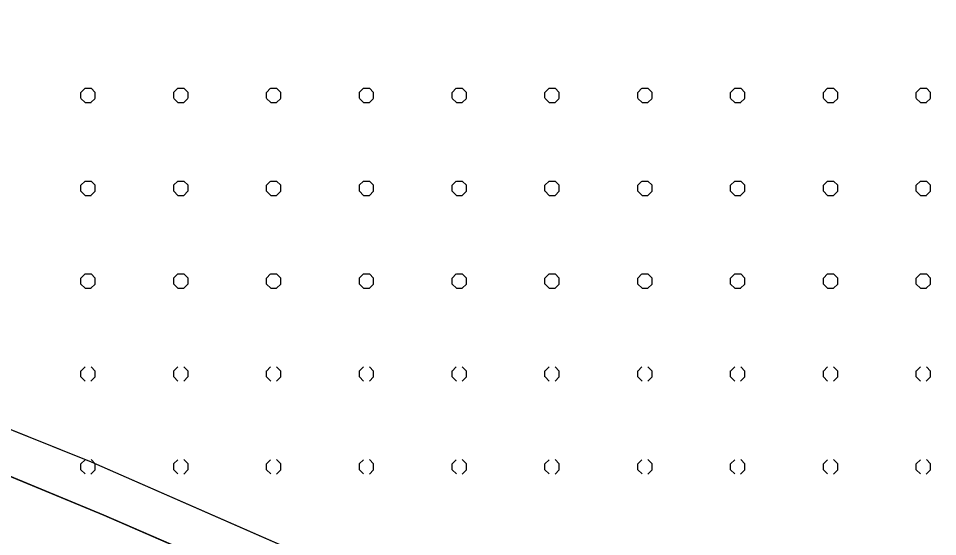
# Model space of a CAD drawing. Extents: x 427903 to 430077, y 4477233 to 4480385.
# Drawn here: x 428830.3 to 429127.4, y 4479123.1 to 4479290.6 of the extents above; entities that cross this region are included whole.
import ezdxf

# ---------------------------------------------------------------- set-up
doc = ezdxf.new("R2010")
doc.units = 0
for name, color, linetype in [('ADAKENARI', 7, 'Continuous'), ('PL_KA_TARIM_OZEL', 7, 'Continuous'), ('PL_KON_ONE_100', 7, 'Continuous'), ('rezerv yapı alan', 7, 'Continuous'), ('TR_AZYOGUNKONUT', 7, 'Continuous'), ('TR_OZELMAHSUL', 7, 'Continuous')]:
    doc.layers.add(name, color=color, linetype=linetype)

msp = doc.modelspace()

# ---------------------------------------------------------------- linework, layer by layer
at = {"layer": 'ADAKENARI'}
for p, q in [((428817.55, 4479146.71), (428857.92, 4479130.08)), ((428857.92, 4479130.08), (428947.92, 4479091.06))]:
    msp.add_line(p, q, dxfattribs=at)
at = {"layer": 'PL_KA_TARIM_OZEL'}
msp.add_lwpolyline([(428824.34, 4479143.92), (428857.92, 4479130.08), (428947.92, 4479091.06), (428992.56, 4479071.13), (429033.41, 4479051.94), (429096.95, 4479017.28), (429125.65, 4479000.49), (429154.73, 4478983.37), (429181.58, 4478967.7), (429185.17, 4478965.6)], dxfattribs=at)
at = {"layer": 'PL_KON_ONE_100'}
msp.add_lwpolyline([(429185.17, 4478965.6), (429181.58, 4478967.7), (429154.73, 4478983.37), (429125.65, 4479000.49), (429096.95, 4479017.28), (429033.41, 4479051.94), (428992.56, 4479071.13), (428947.92, 4479091.06), (428857.92, 4479130.08), (428824.34, 4479143.92)], dxfattribs=at)
at = {"layer": 'rezerv yapı alan'}
for p, q in [((428778.69, 4479177.41), (428853.9, 4479147.32)), ((428853.9, 4479147.32), (428942.46, 4479108.55))]:
    msp.add_line(p, q, dxfattribs=at)
msp.add_lwpolyline([(427921.98, 4479290.57), (427971.55, 4479260.72), (427987.38, 4479256.4), (428128.47, 4479257.63), (428368.56, 4479183.35), (428552.54, 4479194.57), (428656.99, 4479201.54), (428694.28, 4479196.96), (428778.69, 4479177.41), (428853.9, 4479147.32), (428942.46, 4479108.55), (429057.71, 4479108.55), (429083.4, 4479100.66), (429102.93, 4479079.75), (429129.55, 4479022.57), (429151, 4479001.12), (429217.97, 4478963.3), (429343.9, 4478891.1), (429611.87, 4478938.66), (429782.06, 4478938.49), (429965.11, 4478882.46), (430027.68, 4478900.91), (430040.04, 4478910.67)], dxfattribs=at)
at = {"layer": 'TR_AZYOGUNKONUT'}
msp.add_lwpolyline([(429185.17, 4478965.6), (429181.58, 4478967.7), (429154.73, 4478983.37), (429125.65, 4479000.49), (429096.95, 4479017.28), (429033.41, 4479051.94), (428992.56, 4479071.13), (428947.92, 4479091.06), (428857.92, 4479130.08), (428824.34, 4479143.92)], dxfattribs=at)
at = {"layer": 'TR_OZELMAHSUL'}
for p, q in [((428850.52, 4479266.64), (428851.88, 4479268)), ((428851.9, 4479268.02), (428853.82, 4479268.02)), ((428855.17, 4479266.65), (428853.82, 4479268)), ((428880.52, 4479266.64), (428881.87, 4479267.99)), ((428881.9, 4479268.02), (428883.82, 4479268.02)), ((428885.17, 4479266.65), (428883.82, 4479268)), ((428910.52, 4479266.64), (428911.87, 4479267.99)), ((428911.9, 4479268.02), (428913.82, 4479268.02)), ((428915.17, 4479266.65), (428913.82, 4479268)), ((428940.52, 4479266.64), (428941.87, 4479267.99)), ((428941.9, 4479268.02), (428943.82, 4479268.02)), ((428945.17, 4479266.65), (428943.82, 4479268)), ((428970.52, 4479266.64), (428971.87, 4479267.99)), ((428971.9, 4479268.02), (428973.81, 4479268.02)), ((428975.17, 4479266.65), (428973.82, 4479268)), ((429000.52, 4479266.64), (429001.87, 4479267.99)), ((429001.9, 4479268.02), (429003.82, 4479268.02)), ((429005.17, 4479266.65), (429003.82, 4479268)), ((429030.52, 4479266.64), (429031.87, 4479267.99)), ((429031.9, 4479268.02), (429033.82, 4479268.02)), ((429035.17, 4479266.65), (429033.82, 4479268)), ((429060.51, 4479266.64), (429061.87, 4479267.99)), ((429061.9, 4479268.02), (429063.82, 4479268.02)), ((429065.17, 4479266.65), (429063.82, 4479268)), ((429090.51, 4479266.64), (429091.87, 4479267.99)), ((429091.9, 4479268.02), (429093.82, 4479268.02)), ((429095.17, 4479266.65), (429093.82, 4479268)), ((429120.51, 4479266.63), (429121.87, 4479267.99)), ((429121.9, 4479268.02), (429123.82, 4479268.02)), ((429125.17, 4479266.65), (429123.82, 4479268)), ((428850.54, 4479264.75), (428850.54, 4479266.66)), ((428851.9, 4479263.38), (428850.55, 4479264.73)), ((428853.79, 4479263.37), (428855.15, 4479264.73)), ((428855.17, 4479264.75), (428855.17, 4479266.66)), ((428880.54, 4479264.75), (428880.54, 4479266.66)), ((428881.9, 4479263.38), (428880.55, 4479264.73)), ((428883.79, 4479263.37), (428885.14, 4479264.72)), ((428885.17, 4479264.75), (428885.17, 4479266.66)), ((428910.54, 4479264.75), (428910.54, 4479266.66)), ((428911.9, 4479263.38), (428910.55, 4479264.73)), ((428913.79, 4479263.37), (428915.14, 4479264.72)), ((428915.17, 4479264.75), (428915.17, 4479266.66)), ((428940.54, 4479264.75), (428940.54, 4479266.66)), ((428941.9, 4479263.38), (428940.55, 4479264.73)), ((428943.79, 4479263.37), (428945.14, 4479264.72)), ((428945.17, 4479264.75), (428945.17, 4479266.66)), ((428970.54, 4479264.75), (428970.54, 4479266.66)), ((428971.9, 4479263.38), (428970.55, 4479264.73)), ((428973.79, 4479263.37), (428975.14, 4479264.72)), ((428975.17, 4479264.75), (428975.17, 4479266.66)), ((429000.54, 4479264.75), (429000.54, 4479266.66)), ((429001.9, 4479263.38), (429000.55, 4479264.73)), ((429003.79, 4479263.37), (429005.14, 4479264.72)), ((429005.17, 4479264.75), (429005.17, 4479266.66)), ((429030.54, 4479264.75), (429030.54, 4479266.66)), ((429031.9, 4479263.38), (429030.55, 4479264.73)), ((429033.79, 4479263.37), (429035.14, 4479264.72)), ((429035.17, 4479264.75), (429035.17, 4479266.66)), ((429060.54, 4479264.75), (429060.54, 4479266.66)), ((429061.9, 4479263.38), (429060.55, 4479264.73)), ((429063.78, 4479263.37), (429065.14, 4479264.72)), ((429065.17, 4479264.75), (429065.17, 4479266.66)), ((429090.54, 4479264.75), (429090.54, 4479266.66)), ((429091.9, 4479263.38), (429090.55, 4479264.73)), ((429093.78, 4479263.37), (429095.14, 4479264.72)), ((429095.17, 4479264.75), (429095.17, 4479266.66)), ((429120.54, 4479264.75), (429120.54, 4479266.66)), ((429121.9, 4479263.38), (429120.55, 4479264.73)), ((429123.78, 4479263.36), (429125.14, 4479264.72)), ((429125.17, 4479264.75), (429125.17, 4479266.66)), ((428851.9, 4479263.39), (428853.82, 4479263.39)), ((428881.9, 4479263.39), (428883.82, 4479263.39)), ((428911.9, 4479263.39), (428913.82, 4479263.39)), ((428941.9, 4479263.39), (428943.82, 4479263.39)), ((428971.9, 4479263.39), (428973.81, 4479263.39)), ((429001.9, 4479263.39), (429003.82, 4479263.39)), ((429031.9, 4479263.39), (429033.82, 4479263.39)), ((429061.9, 4479263.39), (429063.82, 4479263.39)), ((429091.9, 4479263.39), (429093.82, 4479263.39)), ((429121.9, 4479263.39), (429123.82, 4479263.39)), ((428850.52, 4479236.64), (428851.88, 4479238)), ((428851.9, 4479238.02), (428853.82, 4479238.02)), ((428855.17, 4479236.65), (428853.82, 4479238)), ((428880.52, 4479236.64), (428881.87, 4479237.99)), ((428881.9, 4479238.02), (428883.82, 4479238.02)), ((428885.17, 4479236.65), (428883.82, 4479238)), ((428910.52, 4479236.64), (428911.87, 4479237.99)), ((428911.9, 4479238.02), (428913.82, 4479238.02)), ((428915.17, 4479236.65), (428913.82, 4479238)), ((428940.52, 4479236.64), (428941.87, 4479237.99)), ((428941.9, 4479238.02), (428943.82, 4479238.02)), ((428945.17, 4479236.65), (428943.82, 4479238)), ((428970.52, 4479236.64), (428971.87, 4479237.99)), ((428971.9, 4479238.02), (428973.81, 4479238.02)), ((428975.17, 4479236.65), (428973.82, 4479238)), ((429000.52, 4479236.64), (429001.87, 4479237.99)), ((429001.9, 4479238.02), (429003.82, 4479238.02)), ((429005.17, 4479236.65), (429003.82, 4479238)), ((429030.52, 4479236.64), (429031.87, 4479237.99)), ((429031.9, 4479238.02), (429033.82, 4479238.02)), ((429035.17, 4479236.65), (429033.82, 4479238)), ((429060.51, 4479236.64), (429061.87, 4479237.99)), ((429061.9, 4479238.02), (429063.82, 4479238.02)), ((429065.17, 4479236.65), (429063.82, 4479238)), ((429090.51, 4479236.64), (429091.87, 4479237.99)), ((429091.9, 4479238.02), (429093.82, 4479238.02)), ((429095.17, 4479236.65), (429093.82, 4479238)), ((429120.51, 4479236.64), (429121.87, 4479237.99)), ((429121.9, 4479238.02), (429123.82, 4479238.02)), ((429125.17, 4479236.65), (429123.82, 4479238)), ((428850.54, 4479234.75), (428850.54, 4479236.66)), ((428851.9, 4479233.38), (428850.55, 4479234.73)), ((428853.79, 4479233.37), (428855.15, 4479234.73)), ((428855.17, 4479234.75), (428855.17, 4479236.66)), ((428880.54, 4479234.75), (428880.54, 4479236.66)), ((428881.9, 4479233.38), (428880.55, 4479234.73)), ((428883.79, 4479233.37), (428885.14, 4479234.72)), ((428885.17, 4479234.75), (428885.17, 4479236.66)), ((428910.54, 4479234.75), (428910.54, 4479236.66)), ((428911.9, 4479233.38), (428910.55, 4479234.73)), ((428913.79, 4479233.37), (428915.14, 4479234.72)), ((428915.17, 4479234.75), (428915.17, 4479236.66)), ((428940.54, 4479234.75), (428940.54, 4479236.66)), ((428941.9, 4479233.38), (428940.55, 4479234.73)), ((428943.79, 4479233.37), (428945.14, 4479234.72)), ((428945.17, 4479234.75), (428945.17, 4479236.66)), ((428970.54, 4479234.75), (428970.54, 4479236.66)), ((428971.9, 4479233.38), (428970.55, 4479234.73)), ((428973.79, 4479233.37), (428975.14, 4479234.72)), ((428975.17, 4479234.75), (428975.17, 4479236.66)), ((429000.54, 4479234.75), (429000.54, 4479236.66)), ((429001.9, 4479233.38), (429000.55, 4479234.73)), ((429003.79, 4479233.37), (429005.14, 4479234.72)), ((429005.17, 4479234.75), (429005.17, 4479236.66)), ((429030.54, 4479234.75), (429030.54, 4479236.66)), ((429031.9, 4479233.38), (429030.55, 4479234.73)), ((429033.79, 4479233.37), (429035.14, 4479234.72)), ((429035.17, 4479234.75), (429035.17, 4479236.66)), ((429060.54, 4479234.75), (429060.54, 4479236.66)), ((429061.9, 4479233.38), (429060.55, 4479234.73)), ((429063.78, 4479233.37), (429065.14, 4479234.72)), ((429065.17, 4479234.75), (429065.17, 4479236.66)), ((429090.54, 4479234.75), (429090.54, 4479236.66)), ((429091.9, 4479233.38), (429090.55, 4479234.73)), ((429093.78, 4479233.37), (429095.14, 4479234.72)), ((429095.17, 4479234.75), (429095.17, 4479236.66)), ((429120.54, 4479234.75), (429120.54, 4479236.66)), ((429121.9, 4479233.38), (429120.55, 4479234.73)), ((429123.78, 4479233.37), (429125.14, 4479234.72)), ((429125.17, 4479234.75), (429125.17, 4479236.66)), ((428851.9, 4479233.39), (428853.82, 4479233.39)), ((428881.9, 4479233.39), (428883.82, 4479233.39)), ((428911.9, 4479233.39), (428913.82, 4479233.39)), ((428941.9, 4479233.39), (428943.82, 4479233.39)), ((428971.9, 4479233.39), (428973.81, 4479233.39)), ((429001.9, 4479233.39), (429003.82, 4479233.39)), ((429031.9, 4479233.39), (429033.82, 4479233.39)), ((429061.9, 4479233.39), (429063.82, 4479233.39)), ((429091.9, 4479233.39), (429093.82, 4479233.39)), ((429121.9, 4479233.39), (429123.82, 4479233.39)), ((428850.52, 4479206.64), (428851.88, 4479208)), ((428851.9, 4479208.02), (428853.82, 4479208.02)), ((428855.17, 4479206.65), (428853.82, 4479208)), ((428880.52, 4479206.64), (428881.87, 4479208)), ((428881.9, 4479208.02), (428883.82, 4479208.02)), ((428885.17, 4479206.65), (428883.82, 4479208)), ((428910.52, 4479206.64), (428911.87, 4479207.99)), ((428911.9, 4479208.02), (428913.82, 4479208.02)), ((428915.17, 4479206.65), (428913.82, 4479208)), ((428940.52, 4479206.64), (428941.87, 4479207.99)), ((428941.9, 4479208.02), (428943.82, 4479208.02)), ((428945.17, 4479206.65), (428943.82, 4479208)), ((428970.52, 4479206.64), (428971.87, 4479207.99)), ((428971.9, 4479208.02), (428973.81, 4479208.02)), ((428975.17, 4479206.65), (428973.82, 4479208)), ((429000.52, 4479206.64), (429001.87, 4479207.99)), ((429001.9, 4479208.02), (429003.82, 4479208.02)), ((429005.17, 4479206.65), (429003.82, 4479208)), ((429030.52, 4479206.64), (429031.87, 4479207.99)), ((429031.9, 4479208.02), (429033.82, 4479208.02)), ((429035.17, 4479206.65), (429033.82, 4479208)), ((429060.51, 4479206.64), (429061.87, 4479207.99)), ((429061.9, 4479208.02), (429063.82, 4479208.02)), ((429065.17, 4479206.65), (429063.82, 4479208)), ((429090.51, 4479206.64), (429091.87, 4479207.99)), ((429091.9, 4479208.02), (429093.82, 4479208.02)), ((429095.17, 4479206.65), (429093.82, 4479208)), ((429120.51, 4479206.64), (429121.87, 4479207.99)), ((429121.9, 4479208.02), (429123.82, 4479208.02)), ((429125.17, 4479206.65), (429123.81, 4479208)), ((428850.54, 4479204.75), (428850.54, 4479206.66)), ((428855.17, 4479204.75), (428855.17, 4479206.66)), ((428880.54, 4479204.75), (428880.54, 4479206.66)), ((428885.17, 4479204.75), (428885.17, 4479206.66)), ((428910.54, 4479204.75), (428910.54, 4479206.66)), ((428915.17, 4479204.75), (428915.17, 4479206.66)), ((428940.54, 4479204.75), (428940.54, 4479206.66)), ((428945.17, 4479204.75), (428945.17, 4479206.66)), ((428970.54, 4479204.75), (428970.54, 4479206.66)), ((428975.17, 4479204.75), (428975.17, 4479206.66)), ((429000.54, 4479204.75), (429000.54, 4479206.66)), ((429005.17, 4479204.75), (429005.17, 4479206.66)), ((429030.54, 4479204.75), (429030.54, 4479206.66)), ((429035.17, 4479204.75), (429035.17, 4479206.66)), ((429060.54, 4479204.75), (429060.54, 4479206.66)), ((429065.17, 4479204.75), (429065.17, 4479206.66)), ((429090.54, 4479204.75), (429090.54, 4479206.66)), ((429095.17, 4479204.75), (429095.17, 4479206.66)), ((429120.54, 4479204.75), (429120.54, 4479206.66)), ((429125.17, 4479204.75), (429125.17, 4479206.66)), ((428851.9, 4479203.38), (428850.55, 4479204.73)), ((428851.9, 4479203.39), (428853.82, 4479203.39)), ((428853.79, 4479203.37), (428855.15, 4479204.73)), ((428881.9, 4479203.38), (428880.55, 4479204.73)), ((428881.9, 4479203.39), (428883.82, 4479203.39)), ((428883.79, 4479203.37), (428885.14, 4479204.73)), ((428911.9, 4479203.38), (428910.55, 4479204.73)), ((428911.9, 4479203.39), (428913.82, 4479203.39)), ((428913.79, 4479203.37), (428915.14, 4479204.72)), ((428941.9, 4479203.38), (428940.55, 4479204.73)), ((428941.9, 4479203.39), (428943.82, 4479203.39)), ((428943.79, 4479203.37), (428945.14, 4479204.72)), ((428971.9, 4479203.38), (428970.55, 4479204.73)), ((428971.9, 4479203.39), (428973.81, 4479203.39)), ((428973.79, 4479203.37), (428975.14, 4479204.72)), ((429001.9, 4479203.38), (429000.55, 4479204.73)), ((429001.9, 4479203.39), (429003.82, 4479203.39)), ((429003.79, 4479203.37), (429005.14, 4479204.72)), ((429031.9, 4479203.38), (429030.55, 4479204.73)), ((429031.9, 4479203.39), (429033.82, 4479203.39)), ((429033.79, 4479203.37), (429035.14, 4479204.72)), ((429061.9, 4479203.38), (429060.55, 4479204.73)), ((429061.9, 4479203.39), (429063.82, 4479203.39)), ((429063.78, 4479203.37), (429065.14, 4479204.72)), ((429091.9, 4479203.38), (429090.55, 4479204.73)), ((429091.9, 4479203.39), (429093.82, 4479203.39)), ((429093.78, 4479203.37), (429095.14, 4479204.72)), ((429121.9, 4479203.38), (429120.54, 4479204.73)), ((429121.9, 4479203.39), (429123.82, 4479203.39)), ((429123.78, 4479203.37), (429125.14, 4479204.72)), ((428850.52, 4479176.64), (428851.88, 4479178)), ((428850.54, 4479174.75), (428850.54, 4479176.66)), ((428855.17, 4479176.65), (428853.82, 4479178.01)), ((428855.17, 4479174.75), (428855.17, 4479176.66)), ((428880.52, 4479176.64), (428881.87, 4479178)), ((428880.54, 4479174.75), (428880.54, 4479176.66)), ((428885.17, 4479176.65), (428883.82, 4479178.01)), ((428885.17, 4479174.75), (428885.17, 4479176.66)), ((428910.52, 4479176.64), (428911.87, 4479177.99)), ((428910.54, 4479174.75), (428910.54, 4479176.66)), ((428915.17, 4479176.65), (428913.82, 4479178.01)), ((428915.17, 4479174.75), (428915.17, 4479176.66)), ((428940.52, 4479176.64), (428941.87, 4479177.99)), ((428940.54, 4479174.75), (428940.54, 4479176.66)), ((428945.17, 4479176.65), (428943.82, 4479178.01)), ((428945.17, 4479174.75), (428945.17, 4479176.66)), ((428970.52, 4479176.64), (428971.87, 4479177.99)), ((428970.54, 4479174.75), (428970.54, 4479176.66)), ((428975.17, 4479176.65), (428973.82, 4479178.01)), ((428975.17, 4479174.75), (428975.17, 4479176.66)), ((429000.52, 4479176.64), (429001.87, 4479177.99)), ((429000.54, 4479174.75), (429000.54, 4479176.66)), ((429005.17, 4479176.65), (429003.82, 4479178.01)), ((429005.17, 4479174.75), (429005.17, 4479176.66)), ((429030.52, 4479176.64), (429031.87, 4479177.99)), ((429030.54, 4479174.75), (429030.54, 4479176.66)), ((429035.17, 4479176.65), (429033.82, 4479178.01)), ((429035.17, 4479174.75), (429035.17, 4479176.66)), ((429060.51, 4479176.64), (429061.87, 4479177.99)), ((429060.54, 4479174.75), (429060.54, 4479176.66)), ((429065.17, 4479176.65), (429063.81, 4479178.01)), ((429065.17, 4479174.75), (429065.17, 4479176.66)), ((429090.51, 4479176.64), (429091.87, 4479177.99)), ((429090.54, 4479174.75), (429090.54, 4479176.66)), ((429095.17, 4479176.65), (429093.81, 4479178.01)), ((429095.17, 4479174.75), (429095.17, 4479176.66)), ((429120.51, 4479176.64), (429121.87, 4479177.99)), ((429120.54, 4479174.75), (429120.54, 4479176.66)), ((429125.17, 4479176.65), (429123.81, 4479178.01)), ((429125.17, 4479174.75), (429125.17, 4479176.66)), ((428851.9, 4479173.38), (428850.55, 4479174.74)), ((428853.79, 4479173.37), (428855.15, 4479174.73)), ((428881.9, 4479173.38), (428880.55, 4479174.74)), ((428883.79, 4479173.37), (428885.14, 4479174.73)), ((428911.9, 4479173.38), (428910.55, 4479174.74)), ((428913.79, 4479173.37), (428915.14, 4479174.72)), ((428941.9, 4479173.38), (428940.55, 4479174.74)), ((428943.79, 4479173.37), (428945.14, 4479174.72)), ((428971.9, 4479173.38), (428970.55, 4479174.74)), ((428973.79, 4479173.37), (428975.14, 4479174.72)), ((429001.9, 4479173.38), (429000.55, 4479174.74)), ((429003.79, 4479173.37), (429005.14, 4479174.72)), ((429031.9, 4479173.38), (429030.54, 4479174.74)), ((429033.79, 4479173.37), (429035.14, 4479174.72)), ((429061.9, 4479173.38), (429060.54, 4479174.74)), ((429063.78, 4479173.37), (429065.14, 4479174.72)), ((429091.9, 4479173.38), (429090.54, 4479174.74)), ((429093.78, 4479173.37), (429095.14, 4479174.72)), ((429121.9, 4479173.38), (429120.54, 4479174.74)), ((429123.78, 4479173.37), (429125.14, 4479174.72)), ((428850.52, 4479146.64), (428851.88, 4479148)), ((428850.54, 4479144.75), (428850.54, 4479146.66)), ((428855.17, 4479146.65), (428853.82, 4479148.01)), ((428855.17, 4479144.75), (428855.17, 4479146.66)), ((428880.52, 4479146.64), (428881.87, 4479148)), ((428880.54, 4479144.75), (428880.54, 4479146.66)), ((428885.17, 4479146.65), (428883.82, 4479148.01)), ((428885.17, 4479144.75), (428885.17, 4479146.66)), ((428910.52, 4479146.64), (428911.87, 4479148)), ((428910.54, 4479144.75), (428910.54, 4479146.66)), ((428915.17, 4479146.65), (428913.82, 4479148.01)), ((428915.17, 4479144.75), (428915.17, 4479146.66)), ((428940.52, 4479146.64), (428941.87, 4479147.99)), ((428940.54, 4479144.75), (428940.54, 4479146.66)), ((428945.17, 4479146.65), (428943.82, 4479148.01)), ((428945.17, 4479144.75), (428945.17, 4479146.66)), ((428970.52, 4479146.64), (428971.87, 4479147.99)), ((428970.54, 4479144.75), (428970.54, 4479146.66)), ((428975.17, 4479146.65), (428973.81, 4479148.01)), ((428975.17, 4479144.75), (428975.17, 4479146.66)), ((429000.52, 4479146.64), (429001.87, 4479147.99)), ((429000.54, 4479144.75), (429000.54, 4479146.66)), ((429005.17, 4479146.65), (429003.81, 4479148.01)), ((429005.17, 4479144.75), (429005.17, 4479146.66)), ((429030.52, 4479146.64), (429031.87, 4479147.99)), ((429030.54, 4479144.75), (429030.54, 4479146.66)), ((429035.17, 4479146.65), (429033.81, 4479148.01)), ((429035.17, 4479144.75), (429035.17, 4479146.66)), ((429060.51, 4479146.64), (429061.87, 4479147.99)), ((429060.54, 4479144.75), (429060.54, 4479146.66)), ((429065.17, 4479146.65), (429063.81, 4479148.01)), ((429065.17, 4479144.75), (429065.17, 4479146.66)), ((429090.51, 4479146.64), (429091.87, 4479147.99)), ((429090.54, 4479144.75), (429090.54, 4479146.66)), ((429095.17, 4479146.65), (429093.81, 4479148.01)), ((429095.17, 4479144.75), (429095.17, 4479146.66)), ((429120.51, 4479146.64), (429121.87, 4479147.99)), ((429120.54, 4479144.75), (429120.54, 4479146.66)), ((429125.17, 4479146.65), (429123.81, 4479148.01)), ((429125.17, 4479144.75), (429125.17, 4479146.66)), ((428851.9, 4479143.38), (428850.55, 4479144.74)), ((428853.79, 4479143.37), (428855.15, 4479144.73)), ((428881.9, 4479143.38), (428880.55, 4479144.74)), ((428883.79, 4479143.37), (428885.14, 4479144.73)), ((428911.9, 4479143.38), (428910.55, 4479144.74)), ((428913.79, 4479143.37), (428915.14, 4479144.73)), ((428941.9, 4479143.38), (428940.55, 4479144.74)), ((428943.79, 4479143.37), (428945.14, 4479144.72)), ((428971.9, 4479143.38), (428970.54, 4479144.74)), ((428973.79, 4479143.37), (428975.14, 4479144.72)), ((429001.9, 4479143.38), (429000.54, 4479144.74)), ((429003.79, 4479143.37), (429005.14, 4479144.72)), ((429031.9, 4479143.38), (429030.54, 4479144.74)), ((429033.79, 4479143.37), (429035.14, 4479144.72)), ((429061.9, 4479143.38), (429060.54, 4479144.74)), ((429063.78, 4479143.37), (429065.14, 4479144.72)), ((429091.9, 4479143.38), (429090.54, 4479144.74)), ((429093.78, 4479143.37), (429095.14, 4479144.72)), ((429121.9, 4479143.38), (429120.54, 4479144.74)), ((429123.78, 4479143.37), (429125.14, 4479144.72))]:
    msp.add_line(p, q, dxfattribs=at)

doc.saveas('drawing.dxf')
